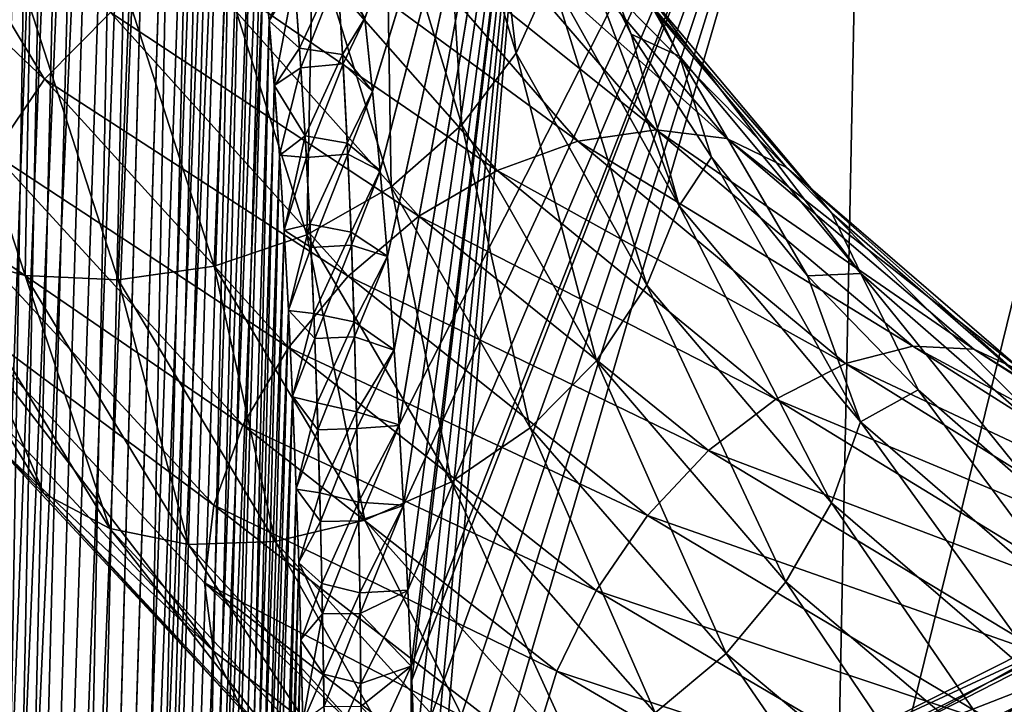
# Model space of a CAD drawing. Header units: metres. Extents: x -80 to 80, y -455 to 95.
# Tile 365 of 656: x -16.52 to -9.98, y -101 to -96.45. Entities that reach past the tile are written whole.
import ezdxf

# ---------------------------------------------------------------- set-up
doc = ezdxf.new("R2010")
doc.units = ezdxf.units.M
doc.layers.add('solid_501010_k_02', color=7, linetype='CONTINUOUS')
doc.layers.add('solid_501010_k_02_01', color=7, linetype='CONTINUOUS')

msp = doc.modelspace()

# ---------------------------------------------------------------- linework, layer by layer
at = {"layer": 'solid_501010_k_02'}
for points in [[(-17.522821, -126.131844, 254.884003), (-16.417397, -91.483871, 255.388474), (-16.304596, -91.508736, 255.185394)], [(-17.522821, -126.131844, 254.884003), (-16.532778, -91.483971, 255.588303), (-16.417397, -91.483871, 255.388474)], [(-17.522646, -126.131844, 275.116302), (-16.418255, -91.483864, 274.610016), (-16.533785, -91.484032, 274.409973)], [(-17.522646, -126.131844, 275.116302), (-16.989529, -126.09877, 276.107788), (-16.418255, -91.483864, 274.610016)], [(-16.989529, -126.09877, 276.107788), (-16.305321, -91.508415, 274.813263), (-16.418255, -91.483864, 274.610016)], [(-17.522821, -126.131844, 254.884003), (-16.304596, -91.508736, 255.185394), (-16.192816, -91.559792, 254.975906)], [(-17.522821, -126.131844, 254.884003), (-16.192816, -91.559792, 254.975906), (-16.081032, -91.639931, 254.757416)], [(-16.989529, -126.09877, 276.107788), (-16.193535, -91.559418, 275.022705), (-16.305321, -91.508415, 274.813263)], [(-16.989529, -126.09877, 276.107788), (-16.081514, -91.639572, 275.241638), (-16.193535, -91.559418, 275.022705)], [(-17.522821, -126.131844, 254.884003), (-16.081032, -91.639931, 254.757416), (-15.967918, -91.754051, 254.526123)], [(-16.989529, -126.09877, 276.107788), (-15.968407, -91.753403, 275.472839), (-16.081514, -91.639572, 275.241638)], [(-16.98963, -126.098785, 253.89241), (-17.522821, -126.131844, 254.884003), (-15.967918, -91.754051, 254.526123)], [(-16.98963, -126.098785, 253.89241), (-15.967918, -91.754051, 254.526123), (-15.852737, -91.908371, 254.278824)], [(-16.989529, -126.09877, 276.107788), (-15.853196, -91.9077, 275.720184), (-15.968407, -91.753403, 275.472839)], [(-16.98963, -126.098785, 253.89241), (-15.852737, -91.908371, 254.278824), (-15.734756, -92.112068, 254.011505)], [(-16.989529, -126.09877, 276.107788), (-16.516302, -125.999146, 277.132294), (-15.853196, -91.9077, 275.720184)], [(-16.516302, -125.999146, 277.132294), (-15.735222, -92.111176, 275.987396), (-15.853196, -91.9077, 275.720184)], [(-16.98963, -126.098785, 253.89241), (-15.734756, -92.112068, 254.011505), (-15.613559, -92.377159, 253.719894)], [(-16.516302, -125.999146, 277.132294), (-15.613951, -92.376167, 276.279144), (-15.735222, -92.111176, 275.987396)], [(-16.516348, -125.999161, 252.867828), (-16.98963, -126.098785, 253.89241), (-15.613559, -92.377159, 253.719894)], [(-16.516348, -125.999161, 252.867828), (-15.613559, -92.377159, 253.719894), (-15.488935, -92.719345, 253.398895)], [(-16.516302, -125.999146, 277.132294), (-15.48922, -92.71846, 276.600342), (-15.613951, -92.376167, 276.279144)], [(-16.516348, -125.999161, 252.867828), (-15.488935, -92.719345, 253.398895), (-15.361223, -93.160194, 253.042938)], [(-16.516302, -125.999146, 277.132294), (-16.10437, -125.831924, 278.18866), (-15.48922, -92.71846, 276.600342)], [(-16.10437, -125.831924, 278.18866), (-15.361366, -93.159622, 276.956635), (-15.48922, -92.71846, 276.600342)], [(-14.177787, -96.927361, 249.89502), (-14.229732, -96.442581, 250.127029), (-12.99408, -93.06414, 250.32579)], [(-14.229488, -96.444611, 279.873993), (-14.177575, -96.929512, 280.105988), (-12.994075, -93.06414, 279.674194)], [(-14.127951, -97.453987, 249.655151), (-14.177787, -96.927361, 249.89502), (-12.99408, -93.06414, 250.32579)], [(-14.177575, -96.929512, 280.105988), (-14.127749, -97.456436, 280.345917), (-12.994075, -93.06414, 279.674194)], [(-14.079887, -98.023727, 249.407547), (-14.127951, -97.453987, 249.655151), (-12.99408, -93.06414, 250.32579)], [(-14.127749, -97.456436, 280.345917), (-14.079655, -98.026711, 280.593719), (-12.994075, -93.06414, 279.674194)], [(-14.034664, -98.644707, 249.151306), (-14.079887, -98.023727, 249.407547), (-12.99408, -93.06414, 250.32579)], [(-14.079655, -98.026711, 280.593719), (-14.034437, -98.647865, 280.849976), (-12.994075, -93.06414, 279.674194)], [(-14.002265, -99.144386, 248.953751), (-14.034664, -98.644707, 249.151306), (-12.99408, -93.06414, 250.32579)], [(-14.034437, -98.647865, 280.849976), (-14.00207, -99.147453, 281.047455), (-12.994075, -93.06414, 279.674194)], [(-14.002265, -99.144386, 248.953751), (-12.99408, -93.06414, 250.32579), (-10.915536, -93.06414, 248.720276)], [(-13.972231, -99.676468, 248.752029), (-14.002265, -99.144386, 248.953751), (-10.915536, -93.06414, 248.720276)], [(-14.00207, -99.147453, 281.047455), (-13.972071, -99.67926, 281.249023), (-12.994075, -93.06414, 279.674194)], [(-13.943887, -100.240921, 248.546158), (-13.972231, -99.676468, 248.752029), (-10.915536, -93.06414, 248.720276)], [(-13.972071, -99.67926, 281.249023), (-13.943774, -100.243217, 281.454681), (-12.994075, -93.06414, 279.674194)], [(-13.921778, -100.746376, 248.368835), (-13.943887, -100.240921, 248.546158), (-10.915536, -93.06414, 248.720276)], [(-13.943774, -100.243217, 281.454681), (-13.921797, -100.74588, 281.630981), (-12.994075, -93.06414, 279.674194)], [(-13.921797, -100.74588, 281.630981), (-13.918081, -100.839485, 281.663086), (-12.994075, -93.06414, 279.674194)], [(-13.918149, -100.837784, 248.337509), (-13.921778, -100.746376, 248.368835), (-10.915536, -93.06414, 248.720276)], [(-13.898149, -101.379623, 248.155548), (-13.918149, -100.837784, 248.337509), (-10.915536, -93.06414, 248.720276)], [(-13.918081, -100.839485, 281.663086), (-13.898115, -101.380592, 281.844757), (-12.994075, -93.06414, 279.674194)], [(-13.879986, -101.945808, 247.972244), (-13.898149, -101.379623, 248.155548), (-10.915536, -93.06414, 248.720276)], [(-13.898115, -101.380592, 281.844757), (-13.879979, -101.946007, 282.027832), (-12.994075, -93.06414, 279.674194)], [(-13.86436, -102.536064, 247.788635), (-13.879986, -101.945808, 247.972244), (-10.915536, -93.06414, 248.720276)], [(-13.879979, -101.946007, 282.027832), (-13.864375, -102.535774, 282.211273), (-12.994075, -93.06414, 279.674194)], [(-13.864375, -102.535774, 282.211273), (-13.850966, -103.14991, 282.394958), (-12.994075, -93.06414, 279.674194)], [(-13.850947, -103.150269, 247.604904), (-13.86436, -102.536064, 247.788635), (-10.915536, -93.06414, 248.720276)], [(-13.850966, -103.14991, 282.394958), (-10.915533, -93.06414, 281.279724), (-12.994075, -93.06414, 279.674194)], [(-13.850966, -103.14991, 282.394958), (-11.121192, -103.180008, 284.262512), (-10.915533, -93.06414, 281.279724)], [(-11.12119, -103.180008, 245.737488), (-13.850947, -103.150269, 247.604904), (-10.915536, -93.06414, 248.720276)], [(-11.121192, -103.180008, 284.262512), (-8.641001, -93.06414, 282.592926), (-10.915533, -93.06414, 281.279724)], [(-11.121192, -103.180008, 284.262512), (-8.138931, -103.149658, 285.692749), (-8.641001, -93.06414, 282.592926)], [(-11.12119, -103.180008, 245.737488), (-10.915536, -93.06414, 248.720276), (-8.641002, -93.06414, 247.407059)], [(-8.138932, -103.149658, 244.307251), (-11.12119, -103.180008, 245.737488), (-8.641002, -93.06414, 247.407059)], [(-16.516348, -125.999161, 252.867828), (-15.361223, -93.160194, 253.042938), (-15.296601, -93.424896, 252.850388)], [(-16.10437, -125.831924, 278.18866), (-15.296672, -93.424629, 277.149414), (-15.361366, -93.159622, 276.956635)], [(-16.516348, -125.999161, 252.867828), (-15.296601, -93.424896, 252.850388), (-15.231833, -93.724052, 252.647446)], [(-16.10437, -125.831924, 278.18866), (-15.23184, -93.723999, 277.352539), (-15.296672, -93.424629, 277.149414)], [(-16.516348, -125.999161, 252.867828), (-15.231833, -93.724052, 252.647446), (-15.167328, -94.061356, 252.433868)], [(-16.10437, -125.831924, 278.18866), (-15.167321, -94.061356, 277.566132), (-15.23184, -93.723999, 277.352539)], [(-16.104378, -125.831924, 251.811356), (-16.516348, -125.999161, 252.867828), (-15.167328, -94.061356, 252.433868)], [(-16.104378, -125.831924, 251.811356), (-15.167328, -94.061356, 252.433868), (-15.10352, -94.440178, 252.209503)], [(-16.10437, -125.831924, 278.18866), (-15.103535, -94.440117, 277.790466), (-15.167321, -94.061356, 277.566132)], [(-16.104378, -125.831924, 251.811356), (-15.10352, -94.440178, 252.209503), (-15.040889, -94.864288, 251.974152)], [(-16.10437, -125.831924, 278.18866), (-15.75559, -125.595337, 279.275787), (-15.103535, -94.440117, 277.790466)], [(-15.75559, -125.595337, 279.275787), (-15.040908, -94.864159, 278.025757), (-15.103535, -94.440117, 277.790466)], [(-13.714691, -95.066673, 1115.119873), (-13.225331, -96.674706, 1113.394531), (-13.47634, -94.568642, 1114.874878)], [(-13.225331, -96.674706, 1113.394531), (-12.995485, -96.162132, 1113.188843), (-13.47634, -94.568642, 1114.874878)], [(-12.140097, -96.696159, 1111.039673), (-12.353411, -96.276665, 1110.679688), (-13.222066, -94.716942, 1112.293091)], [(-12.993752, -95.159203, 1112.624634), (-12.140097, -96.696159, 1111.039673), (-13.222066, -94.716942, 1112.293091)], [(-16.104378, -125.831924, 251.811356), (-15.040889, -94.864288, 251.974152), (-14.97996, -95.339294, 251.7276)], [(-15.75559, -125.595337, 279.275787), (-14.979994, -95.338982, 278.272247), (-15.040908, -94.864159, 278.025757)], [(-17.506105, -94.939796, 1110.918335), (-16.356001, -96.849182, 1108.69519), (-17.865513, -95.412514, 1111.062866)], [(-15.917334, -96.406731, 1108.695801), (-16.356001, -96.849182, 1108.69519), (-17.506105, -94.939796, 1110.918335)], [(-14.087398, -95.518494, 1115.317871), (-13.584739, -97.152222, 1113.534058), (-13.714691, -95.066673, 1115.119873)], [(-13.584739, -97.152222, 1113.534058), (-13.225331, -96.674706, 1113.394531), (-13.714691, -95.066673, 1115.119873)], [(-12.993752, -95.159203, 1112.624634), (-12.887882, -95.707779, 1112.862305), (-12.461794, -96.54911, 1111.988403)], [(-12.993752, -95.159203, 1112.624634), (-12.461794, -96.54911, 1111.988403), (-12.140097, -96.696159, 1111.039673)], [(-16.104378, -125.831924, 251.811356), (-14.97996, -95.339294, 251.7276), (-14.940557, -95.686577, 251.556915)], [(-15.75559, -125.595337, 279.275787), (-14.921338, -95.86937, 278.53009), (-14.979994, -95.338982, 278.272247)], [(-16.356001, -96.849182, 1108.69519), (-16.691797, -97.345261, 1108.783447), (-17.865513, -95.412514, 1111.062866)], [(-14.574284, -95.895004, 1115.456299), (-14.054253, -97.564163, 1113.5979), (-14.087398, -95.518494, 1115.317871)], [(-14.054253, -97.564163, 1113.5979), (-13.584739, -97.152222, 1113.534058), (-14.087398, -95.518494, 1115.317871)], [(-13.647274, -95.612602, 1109.553223), (-12.29554, -97.185692, 1107.913208), (-14.223551, -95.640945, 1109.235962)], [(-11.825547, -97.243423, 1108.34436), (-12.29554, -97.185692, 1107.913208), (-13.647274, -95.612602, 1109.553223)], [(-13.125611, -95.713631, 1109.912964), (-11.825547, -97.243423, 1108.34436), (-13.647274, -95.612602, 1109.553223)], [(-16.104378, -125.831924, 251.811356), (-14.940557, -95.686577, 251.556915), (-14.902303, -96.059784, 251.381088)], [(-14.223551, -95.640945, 1109.235962), (-12.814737, -97.260666, 1107.515869), (-14.818207, -95.789154, 1108.977051)], [(-12.29554, -97.185692, 1107.913208), (-12.814737, -97.260666, 1107.515869), (-14.223551, -95.640945, 1109.235962)], [(-11.431258, -97.434097, 1108.786499), (-11.825547, -97.243423, 1108.34436), (-13.125611, -95.713631, 1109.912964)], [(-12.687976, -95.941757, 1110.296265), (-11.431258, -97.434097, 1108.786499), (-13.125611, -95.713631, 1109.912964)], [(-12.995485, -96.162132, 1113.188843), (-12.141717, -97.689896, 1111.594604), (-12.887882, -95.707779, 1112.862305)], [(-12.141717, -97.689896, 1111.594604), (-12.461794, -96.54911, 1111.988403), (-12.887882, -95.707779, 1112.862305)], [(-14.818207, -95.789154, 1108.977051), (-13.350493, -97.455833, 1107.173096), (-15.394883, -96.0476, 1108.791992)], [(-12.814737, -97.260666, 1107.515869), (-13.350493, -97.455833, 1107.173096), (-14.818207, -95.789154, 1108.977051)], [(-15.75559, -125.595337, 279.275787), (-14.865513, -96.460167, 278.799377), (-14.921338, -95.86937, 278.53009)], [(-14.696444, -96.184769, 279.160522), (-14.921338, -95.86937, 278.53009), (-14.865513, -96.460167, 278.799377)], [(-15.154161, -96.168419, 1115.52356), (-14.61344, -97.881378, 1113.577881), (-14.574284, -95.895004, 1115.456299)], [(-14.61344, -97.881378, 1113.577881), (-14.054253, -97.564163, 1113.5979), (-14.574284, -95.895004, 1115.456299)], [(-11.129831, -97.739143, 1109.213623), (-11.431258, -97.434097, 1108.786499), (-12.687976, -95.941757, 1110.296265)], [(-12.353411, -96.276665, 1110.679688), (-11.129831, -97.739143, 1109.213623), (-12.687976, -95.941757, 1110.296265)], [(-15.755582, -125.595329, 250.724197), (-16.104378, -125.831924, 251.811356), (-14.902303, -96.059784, 251.381088)], [(-15.394883, -96.0476, 1108.791992), (-13.870051, -97.75853, 1106.905518), (-15.917334, -96.406731, 1108.695801)], [(-15.755582, -125.595329, 250.724197), (-14.902303, -96.059784, 251.381088), (-14.865417, -96.461212, 251.20015)], [(-13.350493, -97.455833, 1107.173096), (-13.870051, -97.75853, 1106.905518), (-15.394883, -96.0476, 1108.791992)], [(-14.705971, -96.065323, 250.89328), (-14.865417, -96.461212, 251.20015), (-14.902303, -96.059784, 251.381088)], [(-14.662386, -96.642548, 250.63829), (-14.865417, -96.461212, 251.20015), (-14.705971, -96.065323, 250.89328)], [(-14.662386, -96.642548, 250.63829), (-14.705971, -96.065323, 250.89328), (-14.413742, -96.101761, 250.450439)], [(-14.662386, -96.642548, 250.63829), (-14.413742, -96.101761, 250.450439), (-14.376903, -96.685516, 250.194366)], [(-14.376903, -96.685516, 250.194366), (-14.413742, -96.101761, 250.450439), (-14.229732, -96.442581, 250.127029)], [(-15.794228, -96.326256, 1115.518066), (-15.230666, -98.088974, 1113.477295), (-15.154161, -96.168419, 1115.52356)], [(-15.230666, -98.088974, 1113.477295), (-14.61344, -97.881378, 1113.577881), (-15.154161, -96.168419, 1115.52356)], [(-14.696444, -96.184769, 279.160522), (-14.865513, -96.460167, 278.799377), (-14.830193, -96.890953, 278.985321)], [(-14.696444, -96.184769, 279.160522), (-14.830193, -96.890953, 278.985321), (-14.653573, -96.773621, 279.417389)], [(-14.696444, -96.184769, 279.160522), (-14.653573, -96.773621, 279.417389), (-14.410491, -96.150192, 279.571289)], [(-14.653573, -96.773621, 279.417389), (-14.373505, -96.746521, 279.831482), (-14.410491, -96.150192, 279.571289)], [(-14.373505, -96.746521, 279.831482), (-14.229488, -96.444611, 279.873993), (-14.410491, -96.150192, 279.571289)], [(-13.225331, -96.674706, 1113.394531), (-12.356462, -98.21608, 1111.762817), (-12.995485, -96.162132, 1113.188843)], [(-12.356462, -98.21608, 1111.762817), (-12.141717, -97.689896, 1111.594604), (-12.995485, -96.162132, 1113.188843)], [(-10.937645, -98.13797, 1109.599731), (-11.129831, -97.739143, 1109.213623), (-12.353411, -96.276665, 1110.679688)], [(-12.140097, -96.696159, 1111.039673), (-10.937645, -98.13797, 1109.599731), (-12.353411, -96.276665, 1110.679688)], [(-17.09387, -96.285011, 1115.307617), (-16.483936, -98.153023, 1113.077515), (-16.454247, -96.365891, 1115.44458)], [(-17.04228, -97.999084, 1112.799194), (-16.483936, -98.153023, 1113.077515), (-17.09387, -96.285011, 1115.307617)], [(-16.454247, -96.365891, 1115.44458), (-15.867136, -98.181305, 1113.307007), (-15.794228, -96.326256, 1115.518066)], [(-15.867136, -98.181305, 1113.307007), (-15.230666, -98.088974, 1113.477295), (-15.794228, -96.326256, 1115.518066)], [(-16.483936, -98.153023, 1113.077515), (-15.867136, -98.181305, 1113.307007), (-16.454247, -96.365891, 1115.44458)], [(-15.917334, -96.406731, 1108.695801), (-14.340755, -98.156166, 1106.733276), (-16.356001, -96.849182, 1108.69519)], [(-13.870051, -97.75853, 1106.905518), (-14.340755, -98.156166, 1106.733276), (-15.917334, -96.406731, 1108.695801)], [(-15.75559, -125.595337, 279.275787), (-15.472297, -125.286964, 280.392303), (-14.865513, -96.460167, 278.799377)], [(-15.755582, -125.595329, 250.724197), (-14.865417, -96.461212, 251.20015), (-14.83008, -96.892357, 251.014069)], [(-15.472297, -125.286964, 280.392303), (-14.830193, -96.890953, 278.985321), (-14.865513, -96.460167, 278.799377)], [(-14.662386, -96.642548, 250.63829), (-14.83008, -96.892357, 251.014069), (-14.865417, -96.461212, 251.20015)], [(-14.376903, -96.685516, 250.194366), (-14.229732, -96.442581, 250.127029), (-14.177787, -96.927361, 249.89502)], [(-14.373505, -96.746521, 279.831482), (-14.177575, -96.929512, 280.105988), (-14.229488, -96.444611, 279.873993)], [(-12.141717, -97.689896, 1111.594604), (-11.927907, -97.366104, 1111.151001), (-12.461794, -96.54911, 1111.988403)], [(-12.140097, -96.696159, 1111.039673), (-12.461794, -96.54911, 1111.988403), (-11.927907, -97.366104, 1111.151001)], [(-14.6253, -97.225105, 250.395187), (-14.83008, -96.892357, 251.014069), (-14.662386, -96.642548, 250.63829)], [(-14.6253, -97.225105, 250.395187), (-14.662386, -96.642548, 250.63829), (-14.376903, -96.685516, 250.194366)], [(-14.6253, -97.225105, 250.395187), (-14.376903, -96.685516, 250.194366), (-14.3462, -97.273338, 249.950394)], [(-14.3462, -97.273338, 249.950394), (-14.376903, -96.685516, 250.194366), (-14.177787, -96.927361, 249.89502)], [(-13.584739, -97.152222, 1113.534058), (-12.692258, -98.717697, 1111.846558), (-13.225331, -96.674706, 1113.394531)], [(-12.692258, -98.717697, 1111.846558), (-12.356462, -98.21608, 1111.762817), (-13.225331, -96.674706, 1113.394531)], [(-12.140097, -96.696159, 1111.039673), (-11.927907, -97.366104, 1111.151001), (-11.290779, -98.15522, 1110.357422)], [(-12.140097, -96.696159, 1111.039673), (-11.290779, -98.15522, 1110.357422), (-10.937645, -98.13797, 1109.599731)], [(-14.653573, -96.773621, 279.417389), (-14.830193, -96.890953, 278.985321), (-14.796632, -97.353439, 279.176392)], [(-14.653573, -96.773621, 279.417389), (-14.796632, -97.353439, 279.176392), (-14.617274, -97.367851, 279.66217)], [(-14.653573, -96.773621, 279.417389), (-14.617274, -97.367851, 279.66217), (-14.373505, -96.746521, 279.831482)], [(-14.617274, -97.367851, 279.66217), (-14.342855, -97.347046, 280.079163), (-14.373505, -96.746521, 279.831482)], [(-14.342855, -97.347046, 280.079163), (-14.177575, -96.929512, 280.105988), (-14.373505, -96.746521, 279.831482)], [(-16.356001, -96.849182, 1108.69519), (-14.735973, -98.629066, 1106.667236), (-16.691797, -97.345261, 1108.783447)], [(-14.340755, -98.156166, 1106.733276), (-14.735973, -98.629066, 1106.667236), (-16.356001, -96.849182, 1108.69519)], [(-15.755582, -125.595329, 250.724197), (-14.83008, -96.892357, 251.014069), (-14.796505, -97.355286, 250.822861)], [(-15.472297, -125.286964, 280.392303), (-14.796632, -97.353439, 279.176392), (-14.830193, -96.890953, 278.985321)], [(-14.6253, -97.225105, 250.395187), (-14.796505, -97.355286, 250.822861), (-14.83008, -96.892357, 251.014069)], [(-14.3462, -97.273338, 249.950394), (-14.177787, -96.927361, 249.89502), (-14.127951, -97.453987, 249.655151)], [(-14.342855, -97.347046, 280.079163), (-14.127749, -97.456436, 280.345917), (-14.177575, -96.929512, 280.105988)], [(-14.054253, -97.564163, 1113.5979), (-13.130926, -99.162903, 1111.839355), (-13.584739, -97.152222, 1113.534058)], [(-13.130926, -99.162903, 1111.839355), (-12.692258, -98.717697, 1111.846558), (-13.584739, -97.152222, 1113.534058)], [(-12.29554, -97.185692, 1107.913208), (-10.592153, -98.620659, 1106.491211), (-12.814737, -97.260666, 1107.515869)], [(-10.187271, -98.640686, 1106.985718), (-10.592153, -98.620659, 1106.491211), (-12.29554, -97.185692, 1107.913208)], [(-11.825547, -97.243423, 1108.34436), (-10.187271, -98.640686, 1106.985718), (-12.29554, -97.185692, 1107.913208)], [(-14.6253, -97.225105, 250.395187), (-14.764911, -97.852371, 250.626526), (-14.796505, -97.355286, 250.822861)], [(-14.593957, -97.812279, 250.162903), (-14.764911, -97.852371, 250.626526), (-14.6253, -97.225105, 250.395187)], [(-14.593957, -97.812279, 250.162903), (-14.6253, -97.225105, 250.395187), (-14.3462, -97.273338, 249.950394)], [(-9.847606, -98.798767, 1107.479736), (-10.187271, -98.640686, 1106.985718), (-11.825547, -97.243423, 1108.34436)], [(-11.431258, -97.434097, 1108.786499), (-9.847606, -98.798767, 1107.479736), (-11.825547, -97.243423, 1108.34436)], [(-14.593957, -97.812279, 250.162903), (-14.3462, -97.273338, 249.950394), (-14.320894, -97.864716, 249.717407)], [(-14.320894, -97.864716, 249.717407), (-14.3462, -97.273338, 249.950394), (-14.127951, -97.453987, 249.655151)], [(-12.814737, -97.260666, 1107.515869), (-11.039422, -98.736244, 1106.022827), (-13.350493, -97.455833, 1107.173096)], [(-10.592153, -98.620659, 1106.491211), (-11.039422, -98.736244, 1106.022827), (-12.814737, -97.260666, 1107.515869)], [(-16.691797, -97.345261, 1108.783447), (-15.038508, -99.146317, 1106.703613), (-16.906542, -97.864403, 1108.953125)], [(-14.735973, -98.629066, 1106.667236), (-15.038508, -99.146317, 1106.703613), (-16.691797, -97.345261, 1108.783447)], [(-15.755582, -125.595329, 250.724197), (-14.796505, -97.355286, 250.822861), (-14.764911, -97.852371, 250.626526)], [(-15.472297, -125.286964, 280.392303), (-14.76505, -97.850006, 279.372559), (-14.796632, -97.353439, 279.176392)], [(-14.617274, -97.367851, 279.66217), (-14.796632, -97.353439, 279.176392), (-14.76505, -97.850006, 279.372559)], [(-14.617274, -97.367851, 279.66217), (-14.76505, -97.850006, 279.372559), (-14.586723, -97.966675, 279.895996)], [(-14.617274, -97.367851, 279.66217), (-14.586723, -97.966675, 279.895996), (-14.342855, -97.347046, 280.079163)], [(-14.586723, -97.966675, 279.895996), (-14.317708, -97.951187, 280.315582), (-14.342855, -97.347046, 280.079163)], [(-14.317708, -97.951187, 280.315582), (-14.127749, -97.456436, 280.345917), (-14.342855, -97.347046, 280.079163)], [(-12.141717, -97.689896, 1111.594604), (-10.939105, -99.12336, 1110.145996), (-11.927907, -97.366104, 1111.151001)], [(-10.939105, -99.12336, 1110.145996), (-11.290779, -98.15522, 1110.357422), (-11.927907, -97.366104, 1111.151001)], [(-14.320894, -97.864716, 249.717407), (-14.127951, -97.453987, 249.655151), (-14.079887, -98.023727, 249.407547)], [(-9.587937, -99.077835, 1107.945435), (-9.847606, -98.798767, 1107.479736), (-11.431258, -97.434097, 1108.786499)], [(-11.129831, -97.739143, 1109.213623), (-9.587937, -99.077835, 1107.945435), (-11.431258, -97.434097, 1108.786499)], [(-14.317708, -97.951187, 280.315582), (-14.079655, -98.026711, 280.593719), (-14.127749, -97.456436, 280.345917)], [(-13.350493, -97.455833, 1107.173096), (-11.500957, -98.972305, 1105.605835), (-13.870051, -97.75853, 1106.905518)], [(-11.039422, -98.736244, 1106.022827), (-11.500957, -98.972305, 1105.605835), (-13.350493, -97.455833, 1107.173096)], [(-14.61344, -97.881378, 1113.577881), (-13.653376, -99.521217, 1111.736206), (-14.054253, -97.564163, 1113.5979)], [(-13.653376, -99.521217, 1111.736206), (-13.130926, -99.162903, 1111.839355), (-14.054253, -97.564163, 1113.5979)], [(-12.356462, -98.21608, 1111.762817), (-11.13258, -99.661896, 1110.279663), (-12.141717, -97.689896, 1111.594604)], [(-11.13258, -99.661896, 1110.279663), (-10.939105, -99.12336, 1110.145996), (-12.141717, -97.689896, 1111.594604)], [(-17.510689, -97.725731, 1112.485718), (-16.360283, -99.598709, 1110.230835), (-17.04228, -97.999084, 1112.799194)], [(-16.694847, -99.262871, 1109.854492), (-16.360283, -99.598709, 1110.230835), (-17.510689, -97.725731, 1112.485718)], [(-13.870051, -97.75853, 1106.905518), (-11.948536, -99.31353, 1105.265137), (-14.340755, -98.156166, 1106.733276)], [(-11.500957, -98.972305, 1105.605835), (-11.948536, -99.31353, 1105.265137), (-13.870051, -97.75853, 1106.905518)], [(-9.422377, -99.458687, 1108.354614), (-9.587937, -99.077835, 1107.945435), (-11.129831, -97.739143, 1109.213623)], [(-10.937645, -98.13797, 1109.599731), (-9.422377, -99.458687, 1108.354614), (-11.129831, -97.739143, 1109.213623)], [(-14.593957, -97.812279, 250.162903), (-14.735506, -98.38533, 250.42514), (-14.764911, -97.852371, 250.626526)], [(-14.567663, -98.403435, 249.940506), (-14.735506, -98.38533, 250.42514), (-14.593957, -97.812279, 250.162903)], [(-14.567663, -98.403435, 249.940506), (-14.593957, -97.812279, 250.162903), (-14.320894, -97.864716, 249.717407)], [(-16.906542, -97.864403, 1108.953125), (-15.231984, -99.676323, 1106.837769), (-16.981335, -98.376648, 1109.195557)], [(-15.038508, -99.146317, 1106.703613), (-15.231984, -99.676323, 1106.837769), (-16.906542, -97.864403, 1108.953125)], [(-15.755582, -125.595329, 250.724197), (-14.764911, -97.852371, 250.626526), (-14.735506, -98.38533, 250.42514)], [(-15.472297, -125.286964, 280.392303), (-14.735657, -98.382339, 279.573761), (-14.76505, -97.850006, 279.372559)], [(-15.230666, -98.088974, 1113.477295), (-14.230053, -99.775528, 1111.545166), (-14.61344, -97.881378, 1113.577881)], [(-14.586723, -97.966675, 279.895996), (-14.76505, -97.850006, 279.372559), (-14.735657, -98.382339, 279.573761)], [(-14.230053, -99.775528, 1111.545166), (-13.653376, -99.521217, 1111.736206), (-14.61344, -97.881378, 1113.577881)], [(-14.567663, -98.403435, 249.940506), (-14.320894, -97.864716, 249.717407), (-14.300319, -98.459183, 249.494431)], [(-14.300319, -98.459183, 249.494431), (-14.320894, -97.864716, 249.717407), (-14.079887, -98.023727, 249.407547)], [(-14.586723, -97.966675, 279.895996), (-14.735657, -98.382339, 279.573761), (-14.561253, -98.569489, 280.119812)], [(-14.586723, -97.966675, 279.895996), (-14.561253, -98.569489, 280.119812), (-14.317708, -97.951187, 280.315582)], [(-14.561253, -98.569489, 280.119812), (-14.297426, -98.558517, 280.541656), (-14.317708, -97.951187, 280.315582)], [(-14.297426, -98.558517, 280.541656), (-14.079655, -98.026711, 280.593719), (-14.317708, -97.951187, 280.315582)], [(-17.04228, -97.999084, 1112.799194), (-15.922647, -99.830994, 1110.608398), (-16.483936, -98.153023, 1113.077515)], [(-16.360283, -99.598709, 1110.230835), (-15.922647, -99.830994, 1110.608398), (-17.04228, -97.999084, 1112.799194)], [(-14.300319, -98.459183, 249.494431), (-14.079887, -98.023727, 249.407547), (-14.034664, -98.644707, 249.151306)], [(-14.297426, -98.558517, 280.541656), (-14.034437, -98.647865, 280.849976), (-14.079655, -98.026711, 280.593719)], [(-15.867136, -98.181305, 1113.307007), (-14.824708, -99.917328, 1111.282593), (-15.230666, -98.088974, 1113.477295)], [(-14.824708, -99.917328, 1111.282593), (-14.230053, -99.775528, 1111.545166), (-15.230666, -98.088974, 1113.477295)], [(-16.483936, -98.153023, 1113.077515), (-15.400985, -99.938454, 1110.965088), (-15.867136, -98.181305, 1113.307007)], [(-15.922647, -99.830994, 1110.608398), (-15.400985, -99.938454, 1110.965088), (-16.483936, -98.153023, 1113.077515)], [(-14.340755, -98.156166, 1106.733276), (-12.354029, -99.744713, 1105.025513), (-14.735973, -98.629066, 1106.667236)], [(-11.948536, -99.31353, 1105.265137), (-12.354029, -99.744713, 1105.025513), (-14.340755, -98.156166, 1106.733276)], [(-10.937645, -98.13797, 1109.599731), (-11.290779, -98.15522, 1110.357422), (-10.556332, -98.911682, 1109.616333)], [(-10.939105, -99.12336, 1110.145996), (-10.556332, -98.911682, 1109.616333), (-11.290779, -98.15522, 1110.357422)], [(-10.937645, -98.13797, 1109.599731), (-10.556332, -98.911682, 1109.616333), (-9.732157, -99.629692, 1108.9375)], [(-10.937645, -98.13797, 1109.599731), (-9.732157, -99.629692, 1108.9375), (-9.422377, -99.458687, 1108.354614)], [(-15.400985, -99.938454, 1110.965088), (-14.824708, -99.917328, 1111.282593), (-15.867136, -98.181305, 1113.307007)], [(-12.692258, -98.717697, 1111.846558), (-11.435116, -100.185371, 1110.31189), (-12.356462, -98.21608, 1111.762817)], [(-11.435116, -100.185371, 1110.31189), (-11.13258, -99.661896, 1110.279663), (-12.356462, -98.21608, 1111.762817)], [(-16.981335, -98.376648, 1109.195557), (-15.233443, -100.64547, 1107.375122), (-16.908163, -98.845879, 1109.501221)], [(-16.981335, -98.376648, 1109.195557), (-15.29455, -100.192162, 1107.05957), (-15.233443, -100.64547, 1107.375122)], [(-15.231984, -99.676323, 1106.837769), (-15.29455, -100.192162, 1107.05957), (-16.981335, -98.376648, 1109.195557)], [(-15.755582, -125.595329, 250.724197), (-14.735506, -98.38533, 250.42514), (-14.708561, -98.957596, 250.218735)], [(-15.472297, -125.286964, 280.392303), (-14.70872, -98.953857, 279.779968), (-14.735657, -98.382339, 279.573761)], [(-14.561253, -98.569489, 280.119812), (-14.735657, -98.382339, 279.573761), (-14.70872, -98.953857, 279.779968)], [(-14.567663, -98.403435, 249.940506), (-14.708561, -98.957596, 250.218735), (-14.735506, -98.38533, 250.42514)], [(-14.545875, -98.998093, 249.727249), (-14.708561, -98.957596, 250.218735), (-14.567663, -98.403435, 249.940506)], [(-14.545875, -98.998093, 249.727249), (-14.567663, -98.403435, 249.940506), (-14.300319, -98.459183, 249.494431)], [(-14.545875, -98.998093, 249.727249), (-14.300319, -98.459183, 249.494431), (-14.283967, -99.056427, 249.280731)], [(-14.283967, -99.056427, 249.280731), (-14.300319, -98.459183, 249.494431), (-14.034664, -98.644707, 249.151306)], [(-14.561253, -98.569489, 280.119812), (-14.540316, -99.175819, 280.33432), (-14.297426, -98.558517, 280.541656)], [(-14.540316, -99.175819, 280.33432), (-14.281459, -99.168678, 280.758209), (-14.297426, -98.558517, 280.541656)], [(-14.281459, -99.168678, 280.758209), (-14.034437, -98.647865, 280.849976), (-14.297426, -98.558517, 280.541656)], [(-14.735973, -98.629066, 1106.667236), (-12.694495, -100.244141, 1104.901367), (-15.038508, -99.146317, 1106.703613)], [(-12.354029, -99.744713, 1105.025513), (-12.694495, -100.244141, 1104.901367), (-14.735973, -98.629066, 1106.667236)], [(-14.561253, -98.569489, 280.119812), (-14.70872, -98.953857, 279.779968), (-14.540316, -99.175819, 280.33432)], [(-10.592153, -98.620659, 1106.491211), (-8.58361, -99.891273, 1105.338257), (-11.039422, -98.736244, 1106.022827)], [(-8.255505, -99.880272, 1105.885864), (-8.58361, -99.891273, 1105.338257), (-10.592153, -98.620659, 1106.491211)], [(-10.187271, -98.640686, 1106.985718), (-8.255505, -99.880272, 1105.885864), (-10.592153, -98.620659, 1106.491211)], [(-14.283967, -99.056427, 249.280731), (-14.034664, -98.644707, 249.151306), (-14.002265, -99.144386, 248.953751)], [(-14.281459, -99.168678, 280.758209), (-14.00207, -99.147453, 281.047455), (-14.034437, -98.647865, 280.849976)], [(-7.980248, -100.011536, 1106.423462), (-8.255505, -99.880272, 1105.885864), (-10.187271, -98.640686, 1106.985718)], [(-9.847606, -98.798767, 1107.479736), (-7.980248, -100.011536, 1106.423462), (-10.187271, -98.640686, 1106.985718)], [(-13.130926, -99.162903, 1111.839355), (-11.830335, -100.660736, 1110.239136), (-12.692258, -98.717697, 1111.846558)], [(-11.830335, -100.660736, 1110.239136), (-11.435116, -100.185371, 1110.31189), (-12.692258, -98.717697, 1111.846558)], [(-11.039422, -98.736244, 1106.022827), (-8.946066, -100.040298, 1104.810303), (-11.500957, -98.972305, 1105.605835)], [(-8.58361, -99.891273, 1105.338257), (-8.946066, -100.040298, 1104.810303), (-11.039422, -98.736244, 1106.022827)], [(-16.908163, -98.845879, 1109.501221), (-15.233443, -100.64547, 1107.375122), (-16.694847, -99.262871, 1109.854492)], [(-15.472289, -125.286957, 249.607651), (-15.755582, -125.595329, 250.724197), (-14.708561, -98.957596, 250.218735)], [(-15.472297, -125.286964, 280.392303), (-14.684437, -99.565895, 279.991028), (-14.70872, -98.953857, 279.779968)], [(-15.472289, -125.286957, 249.607651), (-14.708561, -98.957596, 250.218735), (-14.684273, -99.570488, 250.007416)], [(-14.540316, -99.175819, 280.33432), (-14.70872, -98.953857, 279.779968), (-14.684437, -99.565895, 279.991028)], [(-14.545875, -98.998093, 249.727249), (-14.684273, -99.570488, 250.007416), (-14.708561, -98.957596, 250.218735)], [(-10.939105, -99.12336, 1110.145996), (-9.423634, -100.436852, 1108.892944), (-10.556332, -98.911682, 1109.616333)], [(-9.423634, -100.436852, 1108.892944), (-9.732157, -99.629692, 1108.9375), (-10.556332, -98.911682, 1109.616333)], [(-14.528123, -99.595871, 249.522507), (-14.684273, -99.570488, 250.007416), (-14.545875, -98.998093, 249.727249)], [(-14.528123, -99.595871, 249.522507), (-14.545875, -98.998093, 249.727249), (-14.283967, -99.056427, 249.280731)], [(-11.500957, -98.972305, 1105.605835), (-9.320081, -100.310059, 1104.330688), (-11.948536, -99.31353, 1105.265137)], [(-8.946066, -100.040298, 1104.810303), (-9.320081, -100.310059, 1104.330688), (-11.500957, -98.972305, 1105.605835)], [(-14.528123, -99.595871, 249.522507), (-14.283967, -99.056427, 249.280731), (-14.271376, -99.656136, 249.075607)], [(-14.271376, -99.656136, 249.075607), (-14.283967, -99.056427, 249.280731), (-14.002265, -99.144386, 248.953751)], [(-15.038508, -99.146317, 1106.703613), (-12.955119, -100.779823, 1104.891602), (-15.231984, -99.676323, 1106.837769)], [(-12.694495, -100.244141, 1104.901367), (-12.955119, -100.779823, 1104.891602), (-15.038508, -99.146317, 1106.703613)], [(-14.269316, -99.781349, 280.965942), (-14.00207, -99.147453, 281.047455), (-14.281459, -99.168678, 280.758209)], [(-14.271376, -99.656136, 249.075607), (-14.002265, -99.144386, 248.953751), (-13.972231, -99.676468, 248.752029)], [(-14.269316, -99.781349, 280.965942), (-13.972071, -99.67926, 281.249023), (-14.00207, -99.147453, 281.047455)], [(-11.13258, -99.661896, 1110.279663), (-9.590305, -100.98616, 1108.995728), (-10.939105, -99.12336, 1110.145996)], [(-9.590305, -100.98616, 1108.995728), (-9.423634, -100.436852, 1108.892944), (-10.939105, -99.12336, 1110.145996)], [(-14.540316, -99.175819, 280.33432), (-14.684437, -99.565895, 279.991028), (-14.523408, -99.785248, 280.540222)], [(-14.540316, -99.175819, 280.33432), (-14.523408, -99.785248, 280.540222), (-14.281459, -99.168678, 280.758209)], [(-14.523408, -99.785248, 280.540222), (-14.269316, -99.781349, 280.965942), (-14.281459, -99.168678, 280.758209)], [(-13.653376, -99.521217, 1111.736206), (-12.301037, -101.056335, 1110.059326), (-13.130926, -99.162903, 1111.839355)], [(-12.301037, -101.056335, 1110.059326), (-11.830335, -100.660736, 1110.239136), (-13.130926, -99.162903, 1111.839355)], [(-16.694847, -99.262871, 1109.854492), (-15.041258, -101.040215, 1107.753662), (-16.360283, -99.598709, 1110.230835)], [(-15.233443, -100.64547, 1107.375122), (-15.041258, -101.040215, 1107.753662), (-16.694847, -99.262871, 1109.854492)], [(-11.948536, -99.31353, 1105.265137), (-9.682789, -100.683029, 1103.928589), (-12.354029, -99.744713, 1105.025513)], [(-9.320081, -100.310059, 1104.330688), (-9.682789, -100.683029, 1103.928589), (-11.948536, -99.31353, 1105.265137)], [(-14.230053, -99.775528, 1111.545166), (-12.820595, -101.35302, 1109.78479), (-13.653376, -99.521217, 1111.736206)], [(-12.820595, -101.35302, 1109.78479), (-12.301037, -101.056335, 1110.059326), (-13.653376, -99.521217, 1111.736206)], [(-16.360283, -99.598709, 1110.230835), (-14.739831, -101.345383, 1108.17334), (-15.922647, -99.830994, 1110.608398)], [(-15.041258, -101.040215, 1107.753662), (-14.739831, -101.345383, 1108.17334), (-16.360283, -99.598709, 1110.230835)], [(-15.472297, -125.286964, 280.392303), (-15.257281, -124.903725, 281.536713), (-14.684437, -99.565895, 279.991028)], [(-15.472289, -125.286957, 249.607651), (-14.684273, -99.570488, 250.007416), (-14.668023, -100.060135, 249.845871)], [(-15.257281, -124.903725, 281.536713), (-14.668184, -100.054878, 280.152435), (-14.684437, -99.565895, 279.991028)], [(-14.523408, -99.785248, 280.540222), (-14.684437, -99.565895, 279.991028), (-14.668184, -100.054878, 280.152435)], [(-14.528123, -99.595871, 249.522507), (-14.668023, -100.060135, 249.845871), (-14.684273, -99.570488, 250.007416)], [(-14.51398, -100.196396, 249.325684), (-14.668023, -100.060135, 249.845871), (-14.528123, -99.595871, 249.522507)], [(-14.51398, -100.196396, 249.325684), (-14.528123, -99.595871, 249.522507), (-14.271376, -99.656136, 249.075607)], [(-15.231984, -99.676323, 1106.837769), (-13.121791, -101.319275, 1104.994263), (-15.29455, -100.192162, 1107.05957)], [(-12.955119, -100.779823, 1104.891602), (-13.121791, -101.319275, 1104.994263), (-15.231984, -99.676323, 1106.837769)], [(-14.51398, -100.196396, 249.325684), (-14.271376, -99.656136, 249.075607), (-14.262148, -100.258064, 248.878494)], [(-14.262148, -100.258064, 248.878494), (-14.271376, -99.656136, 249.075607), (-13.972231, -99.676468, 248.752029)], [(-14.262148, -100.258064, 248.878494), (-13.972231, -99.676468, 248.752029), (-13.943887, -100.240921, 248.546158)], [(-11.435116, -100.185371, 1110.31189), (-9.850929, -101.528679, 1108.982422), (-11.13258, -99.661896, 1110.279663)], [(-9.850929, -101.528679, 1108.982422), (-9.590305, -100.98616, 1108.995728), (-11.13258, -99.661896, 1110.279663)], [(-14.26062, -100.396301, 281.165405), (-13.972071, -99.67926, 281.249023), (-14.269316, -99.781349, 280.965942)], [(-14.26062, -100.396301, 281.165405), (-13.943774, -100.243217, 281.454681), (-13.972071, -99.67926, 281.249023)], [(-14.824708, -99.917328, 1111.282593), (-13.356351, -101.539711, 1109.437378), (-14.230053, -99.775528, 1111.545166)], [(-14.523408, -99.785248, 280.540222), (-14.668184, -100.054878, 280.152435), (-14.510138, -100.397446, 280.738037)], [(-14.523408, -99.785248, 280.540222), (-14.510138, -100.397446, 280.738037), (-14.269316, -99.781349, 280.965942)], [(-14.510138, -100.397446, 280.738037), (-14.26062, -100.396301, 281.165405), (-14.269316, -99.781349, 280.965942)], [(-13.356351, -101.539711, 1109.437378), (-12.820595, -101.35302, 1109.78479), (-14.230053, -99.775528, 1111.545166)], [(-12.354029, -99.744713, 1105.025513), (-10.01139, -101.141861, 1103.63208), (-12.694495, -100.244141, 1104.901367)], [(-9.682789, -100.683029, 1103.928589), (-10.01139, -101.141861, 1103.63208), (-12.354029, -99.744713, 1105.025513)], [(-15.922647, -99.830994, 1110.608398), (-14.345542, -101.540382, 1108.609741), (-15.400985, -99.938454, 1110.965088)], [(-14.739831, -101.345383, 1108.17334), (-14.345542, -101.540382, 1108.609741), (-15.922647, -99.830994, 1110.608398)], [(-15.400985, -99.938454, 1110.965088), (-13.875549, -101.605659, 1109.038574), (-14.824708, -99.917328, 1111.282593)], [(-14.345542, -101.540382, 1108.609741), (-13.875549, -101.605659, 1109.038574), (-15.400985, -99.938454, 1110.965088)], [(-13.875549, -101.605659, 1109.038574), (-13.356351, -101.539711, 1109.437378), (-14.824708, -99.917328, 1111.282593)], [(-8.550565, -99.998688, 1137.162598), (-11.064146, -101.263527, 1135.914551), (-8.786211, -100.206421, 1137.73584)], [(-10.700991, -101.192169, 1135.375366), (-11.064146, -101.263527, 1135.914551), (-8.550565, -99.998688, 1137.162598)], [(-8.269912, -99.95018, 1136.572754), (-10.700991, -101.192169, 1135.375366), (-8.550565, -99.998688, 1137.162598)], [(-10.300142, -101.274864, 1134.855713), (-10.700991, -101.192169, 1135.375366), (-8.269912, -99.95018, 1136.572754)], [(-7.960129, -100.059212, 1135.998291), (-10.300142, -101.274864, 1134.855713), (-8.269912, -99.95018, 1136.572754)], [(-15.472289, -125.286957, 249.607651), (-14.668023, -100.060135, 249.845871), (-14.653474, -100.574478, 249.681656)], [(-15.257281, -124.903725, 281.536713), (-14.653626, -100.568542, 280.316498), (-14.668184, -100.054878, 280.152435)], [(-14.510138, -100.397446, 280.738037), (-14.668184, -100.054878, 280.152435), (-14.653626, -100.568542, 280.316498)], [(-14.51398, -100.196396, 249.325684), (-14.653474, -100.574478, 249.681656), (-14.668023, -100.060135, 249.845871)], [(-15.29455, -100.192162, 1107.05957), (-13.123048, -102.277679, 1105.521729), (-15.233443, -100.64547, 1107.375122)], [(-15.29455, -100.192162, 1107.05957), (-13.177781, -101.831528, 1105.205566), (-13.123048, -102.277679, 1105.521729)], [(-13.121791, -101.319275, 1104.994263), (-13.177781, -101.831528, 1105.205566), (-15.29455, -100.192162, 1107.05957)], [(-14.50311, -100.799416, 249.136337), (-14.653474, -100.574478, 249.681656), (-14.51398, -100.196396, 249.325684)], [(-14.50311, -100.799416, 249.136337), (-14.51398, -100.196396, 249.325684), (-14.262148, -100.258064, 248.878494)], [(-11.830335, -100.660736, 1110.239136), (-10.191396, -102.030304, 1108.851563), (-11.435116, -100.185371, 1110.31189)], [(-10.191396, -102.030304, 1108.851563), (-9.850929, -101.528679, 1108.982422), (-11.435116, -100.185371, 1110.31189)], [(-14.50311, -100.799416, 249.136337), (-14.262148, -100.258064, 248.878494), (-14.255963, -100.86203, 248.688919)], [(-14.255963, -100.86203, 248.688919), (-14.262148, -100.258064, 248.878494), (-13.943887, -100.240921, 248.546158)], [(-14.26062, -100.396301, 281.165405), (-13.921797, -100.74588, 281.630981), (-13.943774, -100.243217, 281.454681)], [(-14.255963, -100.86203, 248.688919), (-13.943887, -100.240921, 248.546158), (-13.921778, -100.746376, 248.368835)], [(-12.694495, -100.244141, 1104.901367), (-10.287294, -101.663162, 1103.458862), (-12.955119, -100.779823, 1104.891602)], [(-10.01139, -101.141861, 1103.63208), (-10.287294, -101.663162, 1103.458862), (-12.694495, -100.244141, 1104.901367)], [(-8.786211, -100.206421, 1137.73584), (-11.369064, -101.48925, 1136.44397), (-8.966596, -100.552269, 1138.260986)], [(-11.064146, -101.263527, 1135.914551), (-11.369064, -101.48925, 1136.44397), (-8.786211, -100.206421, 1137.73584)], [(-14.510138, -100.397446, 280.738037), (-14.653626, -100.568542, 280.316498), (-14.641005, -101.11071, 280.48291)], [(-14.510138, -100.397446, 280.738037), (-14.641005, -101.11071, 280.48291), (-14.500143, -101.012138, 280.928253)], [(-14.510138, -100.397446, 280.738037), (-14.500143, -101.012138, 280.928253), (-14.26062, -100.396301, 281.165405)], [(-14.500143, -101.012138, 280.928253), (-14.255009, -101.013313, 281.357147), (-14.26062, -100.396301, 281.165405)], [(-14.255009, -101.013313, 281.357147), (-13.921797, -100.74588, 281.630981), (-14.26062, -100.396301, 281.165405)], [(-15.472289, -125.286957, 249.607651), (-14.653474, -100.574478, 249.681656), (-14.640862, -101.11747, 249.515045)], [(-15.257281, -124.903725, 281.536713), (-14.641005, -101.11071, 280.48291), (-14.653626, -100.568542, 280.316498)], [(-14.50311, -100.799416, 249.136337), (-14.640862, -101.11747, 249.515045), (-14.653474, -100.574478, 249.681656)], [(-8.966596, -100.552269, 1138.260986), (-11.602476, -101.847496, 1136.93457), (-9.081954, -101.01252, 1138.706787)], [(-11.369064, -101.48925, 1136.44397), (-11.602476, -101.847496, 1136.93457), (-8.966596, -100.552269, 1138.260986)], [(-15.233443, -100.64547, 1107.375122), (-13.123048, -102.277679, 1105.521729), (-15.041258, -101.040215, 1107.753662)], [(-12.301037, -101.056335, 1110.059326), (-10.596889, -102.458359, 1108.603638), (-11.830335, -100.660736, 1110.239136)], [(-10.596889, -102.458359, 1108.603638), (-10.191396, -102.030304, 1108.851563), (-11.830335, -100.660736, 1110.239136)], [(-9.682789, -100.683029, 1103.928589), (-7.140482, -101.845566, 1102.940186), (-10.01139, -101.141861, 1103.63208)], [(-14.252511, -101.467827, 248.506454), (-14.255963, -100.86203, 248.688919), (-13.921778, -100.746376, 248.368835)], [(-13.921309, -101.358215, 281.818604), (-13.921797, -100.74588, 281.630981), (-14.255009, -101.013313, 281.357147)], [(-14.252511, -101.467827, 248.506454), (-13.921778, -100.746376, 248.368835), (-13.921275, -101.35865, 248.181229)], [(-13.921309, -101.358215, 281.818604), (-13.918081, -100.839485, 281.663086), (-13.921797, -100.74588, 281.630981)], [(-13.921275, -101.35865, 248.181229), (-13.921778, -100.746376, 248.368835), (-13.918149, -100.837784, 248.337509)], [(-12.955119, -100.779823, 1104.891602), (-10.498497, -102.214058, 1103.410278), (-13.121791, -101.319275, 1104.994263)], [(-10.287294, -101.663162, 1103.458862), (-10.498497, -102.214058, 1103.410278), (-12.955119, -100.779823, 1104.891602)], [(-14.495196, -101.404686, 248.954056), (-14.640862, -101.11747, 249.515045), (-14.50311, -100.799416, 249.136337)], [(-14.495196, -101.404686, 248.954056), (-14.50311, -100.799416, 249.136337), (-14.255963, -100.86203, 248.688919)], [(-13.921309, -101.358215, 281.818604), (-13.898115, -101.380592, 281.844757), (-13.918081, -100.839485, 281.663086)], [(-13.921275, -101.35865, 248.181229), (-13.918149, -100.837784, 248.337509), (-13.898149, -101.379623, 248.155548)], [(-14.495196, -101.404686, 248.954056), (-14.255963, -100.86203, 248.688919), (-14.252511, -101.467827, 248.506454)]]:
    msp.add_3dface(points, dxfattribs=at)
at = {"layer": 'solid_501010_k_02_01'}
msp.add_3dface([(-9.886797, -101.497299, 1134.384155), (-10.300142, -101.274864, 1134.855713), (-7.960129, -100.059212, 1135.998291)], dxfattribs=at)

doc.saveas('drawing.dxf')
